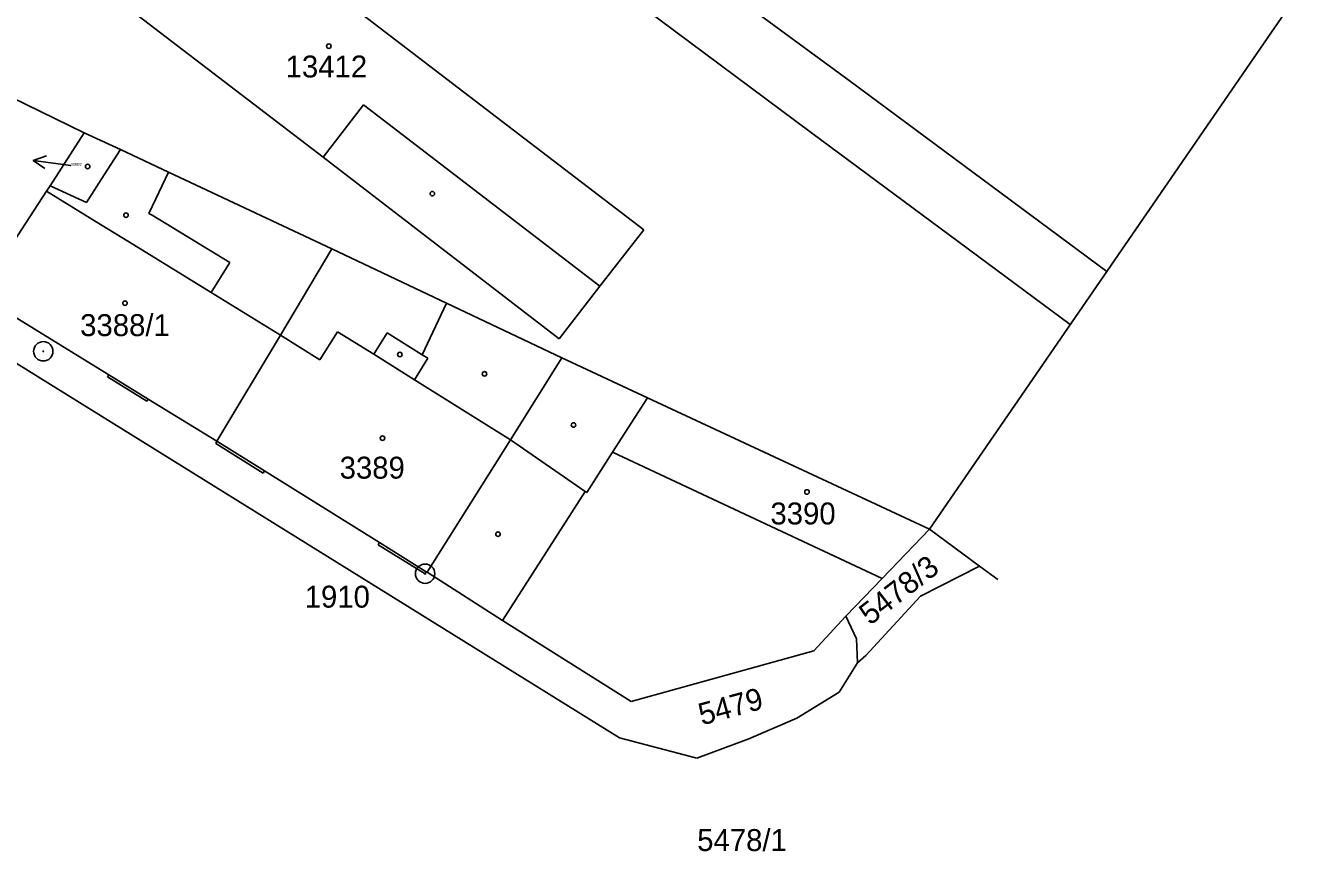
# Model space of a CAD drawing. Extents: x -825057 to -819383, y -1071633 to -1067888.
# Drawn here: x -820322.7 to -820223.2, y -1071632.9 to -1071568.9 of the extents above; entities that cross this region are included whole.
import ezdxf

# ---------------------------------------------------------------- set-up
doc = ezdxf.new("R2010")
doc.units = 0
for name, color, linetype in [('Vrstva 1', 7, 'Continuous'), ('Vrstva 10', 7, 'Continuous'), ('Vrstva 13', 7, 'Continuous'), ('Vrstva 16', 7, 'Continuous'), ('Vrstva 17', 7, 'Continuous'), ('Vrstva 18', 7, 'Continuous'), ('Vrstva 19', 7, 'Continuous'), ('Vrstva 24', 7, 'Continuous'), ('Vrstva 25', 7, 'Continuous'), ('Vrstva 4', 7, 'Continuous')]:
    doc.layers.add(name, color=color, linetype=linetype)

msp = doc.modelspace()

# ---------------------------------------------------------------- linework, layer by layer
at = {"layer": 'Vrstva 1'}
for p, q in [((-820467.89, -1071504.46), (-820318.1, -1071577.17)), ((-820311.9, -1071556.26), (-820274.71, -1071584.7)), ((-820299.57, -1071579.06), (-820318.29, -1071564.72)), ((-820320.76, -1071581.29), (-820318.1, -1071577.17)), ((-820318.1, -1071577.17), (-820315.3, -1071578.48)), ((-820316.56, -1071580.44), (-820315.3, -1071578.48)), ((-820315.3, -1071578.48), (-820311.58, -1071580.23)), ((-820281.27, -1071593.15), (-820299.57, -1071579.06)), ((-820317.94, -1071582.58), (-820316.56, -1071580.44)), ((-820311.58, -1071580.23), (-820298.9, -1071586.17)), ((-820321.03, -1071581.71), (-820320.76, -1071581.29)), ((-820320.76, -1071581.29), (-820317.94, -1071582.58)), ((-820323.89, -1071586.13), (-820321.03, -1071581.71)), ((-820274.71, -1071584.7), (-820278.13, -1071589.06)), ((-820302.89, -1071592.87), (-820298.9, -1071586.17)), ((-820298.9, -1071586.17), (-820290.02, -1071590.38)), ((-820278.13, -1071589.06), (-820281.27, -1071593.15)), ((-820316.2, -1071595.94), (-820326.24, -1071589.78)), ((-820290.02, -1071590.38), (-820281.06, -1071594.63)), ((-820328.06, -1071592.14), (-820276.6, -1071624.09)), ((-820307.81, -1071601.09), (-820302.89, -1071592.87)), ((-820285.06, -1071600.97), (-820281.06, -1071594.63)), ((-820281.06, -1071594.63), (-820274.43, -1071597.72)), ((-820313.14, -1071597.82), (-820316.2, -1071595.94)), ((-820307.81, -1071601.09), (-820313.14, -1071597.82)), ((-820274.43, -1071597.72), (-820252.56, -1071607.91)), ((-820304.13, -1071603.39), (-820307.81, -1071601.09)), ((-820291.51, -1071611.25), (-820285.06, -1071600.97)), ((-820295.2, -1071608.95), (-820304.13, -1071603.39)), ((-820252.56, -1071607.91), (-820256.23, -1071611.74)), ((-820291.58, -1071611.21), (-820295.2, -1071608.95)), ((-820291.51, -1071611.25), (-820291.58, -1071611.21)), ((-820285.67, -1071614.98), (-820291.51, -1071611.25)), ((-820248.68, -1071610.77), (-820253.24, -1071613.09)), ((-820256.23, -1071611.74), (-820259.03, -1071614.66)), ((-820253.24, -1071613.09), (-820257.49, -1071617.7)), ((-820275.7, -1071621.27), (-820285.67, -1071614.98)), ((-820259.03, -1071614.66), (-820261.52, -1071617.34)), ((-820258.21, -1071616.4), (-820259.03, -1071614.66)), ((-820258.13, -1071618.26), (-820258.21, -1071616.4)), ((-820261.52, -1071617.34), (-820275.7, -1071621.27)), ((-820259.56, -1071620.55), (-820258.13, -1071618.26)), ((-820257.49, -1071617.7), (-820258.13, -1071618.26)), ((-820262.84, -1071622.57), (-820259.56, -1071620.55)), ((-820266.57, -1071624.17), (-820262.84, -1071622.57)), ((-820276.6, -1071624.09), (-820270.61, -1071625.66)), ((-820270.61, -1071625.66), (-820266.57, -1071624.17))]:
    msp.add_line(p, q, dxfattribs=at)
at = {"layer": 'Vrstva 10'}
for p, q in [((-820261.7, -1071577.19), (-820384.69, -1071485.49)), ((-820258.78, -1071573.12), (-820238.81, -1071587.94)), ((-820241.64, -1071592.04), (-820261.7, -1071577.19))]:
    msp.add_line(p, q, dxfattribs=at)
msp.add_spline([(-820648.37, -1071145.75), (-820635.21, -1071175.92), (-820619.77, -1071208), (-820606.88, -1071231.72), (-820592.84, -1071254.92), (-820557.31, -1071306.48), (-820522.72, -1071349.67), (-820487.72, -1071388.36), (-820440.04, -1071434.15), (-820382.01, -1071481.32), (-820258.78, -1071573.12)], degree=3, dxfattribs=at)
at = {"layer": 'Vrstva 13'}
for p, q in [((-820252.56, -1071607.91), (-820223.25, -1071565.33)), ((-820252.56, -1071607.91), (-820248.68, -1071610.77)), ((-820248.68, -1071610.77), (-820247.26, -1071611.81))]:
    msp.add_line(p, q, dxfattribs=at)
at = {"layer": 'Vrstva 16'}
msp.add_line((-820319.15, -1071579.72), (-820322.064, -1071579.331), dxfattribs=at)
msp.add_lwpolyline([(-820321.158, -1071579.946), (-820322.064, -1071579.331), (-820321.028, -1071578.975)], dxfattribs=at)
at = {"layer": 'Vrstva 24'}
for centre, radius in [((-820321.28, -1071594.12), 0.75), ((-820321.28, -1071594.12), 0.0327), ((-820291.67, -1071611.36), 0.75), ((-820291.67, -1071611.36), 0.0327)]:
    msp.add_circle(centre, radius, dxfattribs=at)
at = {"layer": 'Vrstva 25'}
for centre in [(-820299.14, -1071570.46), (-820317.84, -1071579.79), (-820291.11, -1071581.9), (-820314.87, -1071583.57), (-820314.95, -1071590.39), (-820293.63, -1071594.37), (-820287.06, -1071595.87), (-820280.16, -1071599.83), (-820294.98, -1071600.85), (-820262.06, -1071605.02), (-820286.02, -1071608.29)]:
    msp.add_circle(centre, 0.175, dxfattribs=at)
at = {"layer": 'Vrstva 4'}
for p, q in [((-820299.57, -1071579.06), (-820296.44, -1071575.02)), ((-820296.44, -1071575.02), (-820278.13, -1071589.06)), ((-820312.56, -1071582.31), (-820311.58, -1071580.23)), ((-820317.18, -1071584.08), (-820321.03, -1071581.71)), ((-820313.09, -1071583.43), (-820312.56, -1071582.31)), ((-820313.09, -1071583.43), (-820312.85, -1071583.57)), ((-820314.27, -1071585.87), (-820317.18, -1071584.08)), ((-820306.82, -1071587.23), (-820312.85, -1071583.57)), ((-820308.25, -1071589.57), (-820314.27, -1071585.87)), ((-820308.25, -1071589.57), (-820306.82, -1071587.23)), ((-820302.89, -1071592.87), (-820308.25, -1071589.57)), ((-820290.02, -1071590.38), (-820291.9, -1071594.38)), ((-820299.84, -1071594.79), (-820302.89, -1071592.87)), ((-820298.47, -1071592.6), (-820299.84, -1071594.79)), ((-820295.66, -1071594.35), (-820298.47, -1071592.6)), ((-820294.62, -1071592.68), (-820295.66, -1071594.35)), ((-820291.9, -1071594.38), (-820294.62, -1071592.68)), ((-820292.5, -1071596.33), (-820295.66, -1071594.35)), ((-820291.9, -1071594.38), (-820291.45, -1071594.66)), ((-820291.45, -1071594.66), (-820292.5, -1071596.33)), ((-820316.31, -1071596.11), (-820316.2, -1071595.94)), ((-820313.24, -1071597.99), (-820316.31, -1071596.11)), ((-820285.06, -1071600.97), (-820292.5, -1071596.33)), ((-820313.14, -1071597.82), (-820313.24, -1071597.99)), ((-820277.14, -1071601.95), (-820274.43, -1071597.72)), ((-820307.91, -1071601.26), (-820307.81, -1071601.09)), ((-820304.24, -1071603.56), (-820307.91, -1071601.26)), ((-820279.27, -1071604.99), (-820285.06, -1071600.97)), ((-820277.14, -1071601.95), (-820279.14, -1071605.07)), ((-820256.23, -1071611.74), (-820277.14, -1071601.95)), ((-820304.13, -1071603.39), (-820304.24, -1071603.56)), ((-820279.27, -1071604.99), (-820285.67, -1071614.98)), ((-820279.14, -1071605.07), (-820279.27, -1071604.99)), ((-820295.2, -1071608.95), (-820295.31, -1071609.12)), ((-820295.31, -1071609.12), (-820291.67, -1071611.36)), ((-820291.58, -1071611.21), (-820291.67, -1071611.36))]:
    msp.add_line(p, q, dxfattribs=at)

# ---------------------------------------------------------------- texts
at = {"layer": 'Vrstva 17'}
msp.add_text('1910', height=1.7, dxfattribs=at).set_placement((-820301.009, -1071613.99))
at = {"layer": 'Vrstva 18'}
for s, rotation, p in [('5478/3', 37.8, (-820257.168, -1071615.415)), ('5479', 15.3, (-820270.205, -1071623.127))]:
    msp.add_text(s, height=1.7, rotation=rotation, dxfattribs=at).set_placement(p)
msp.add_text('5478/1', height=1.7, dxfattribs=at).set_placement((-820270.57, -1071632.86))
at = {"layer": 'Vrstva 19'}
for s, height, p in [('13412', 1.7, (-820302.488, -1071572.89)), ('3388/2', 0.2, (-820319.15, -1071579.72)), ('3388/1', 1.7, (-820318.421, -1071592.94)), ('3389', 1.7, (-820298.3, -1071603.99)), ('3390', 1.7, (-820264.89, -1071607.54))]:
    msp.add_text(s, height=height, dxfattribs=at).set_placement(p)

doc.saveas('drawing.dxf')
